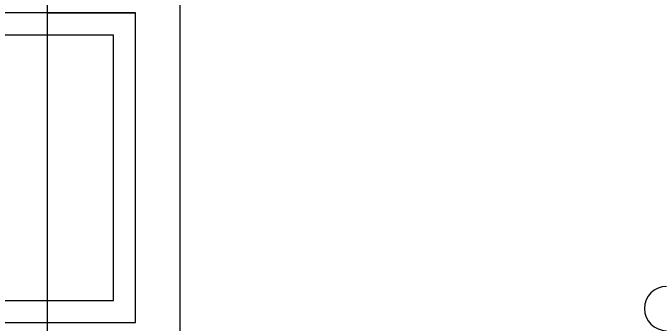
# Model space of a CAD drawing. Extents: x -264222 to -263592, y -1242345 to -1242048.
# Drawn here: x -263795.082 to -263794.35, y -1242163.348 to -1242162.997 of the extents above; entities that cross this region are included whole.
import ezdxf

# ---------------------------------------------------------------- set-up
doc = ezdxf.new("R2010")
doc.units = 0
doc.layers.add('KFA_2D_SITUACIA_DSP', color=7, linetype='Continuous')

msp = doc.modelspace()

# ---------------------------------------------------------------- linework, layer by layer
at = {"layer": 'KFA_2D_SITUACIA_DSP'}
for p, q in [((-263795.04279, -1242101.76909), (-263795.04281, -1242226.99542)), ((-263794.94274, -1242162.997), (-263795.38274, -1242162.997)), ((-263795.04274, -1242162.997), (-263794.94274, -1242162.997)), ((-263794.94274, -1242163.347), (-263794.94274, -1242162.997)), ((-263794.96774, -1242163.022), (-263795.35774, -1242163.022)), ((-263794.96774, -1242163.322), (-263794.96774, -1242163.022)), ((-263795.35774, -1242163.322), (-263794.96774, -1242163.322)), ((-263795.38274, -1242163.347), (-263794.94274, -1242163.347))]:
    msp.add_line(p, q, dxfattribs=at)
msp.add_lwpolyline([(-263794.89279, -1242227.38224), (-263808.96779, -1242241.45724), (-263894.96779, -1242241.45724), (-263909.04279, -1242227.38224), (-263909.04279, -1242196.33267), (-263914.14284, -1242196.33267), (-263914.14284, -1242132.43267), (-263909.04279, -1242132.43267), (-263909.04279, -1242101.38223), (-263894.96779, -1242087.30724), (-263808.96779, -1242087.30724), (-263794.89279, -1242101.38223), (-263794.89279, -1242227.38224)], dxfattribs=at)
msp.add_arc((-263794.3419, -1242163.33115), 0.025, 90, 270, dxfattribs=at)

doc.saveas('drawing.dxf')
